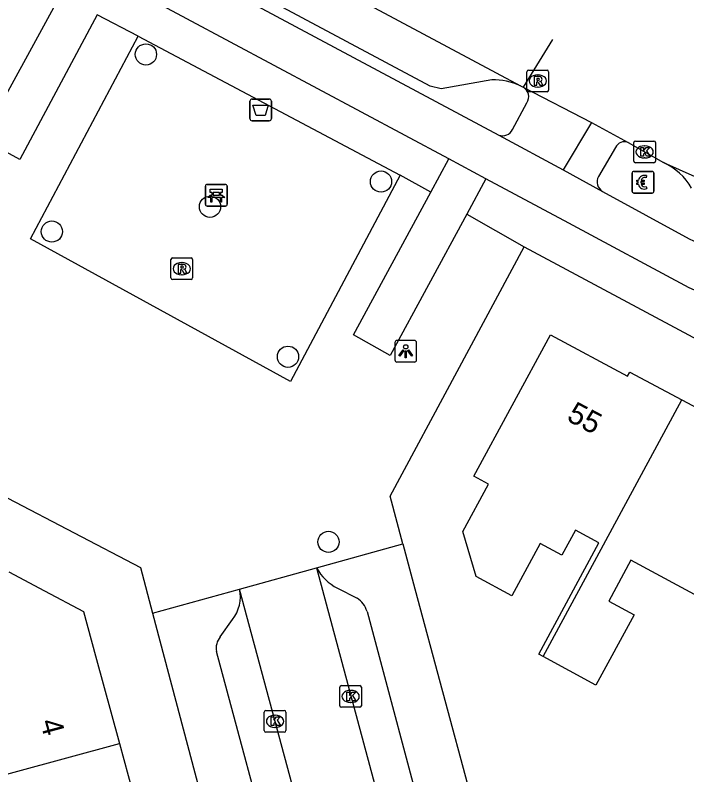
# Model space of a CAD drawing. Extents: x 159265 to 160143, y 383413 to 384319.
# Drawn here: x 159780.69 to 159811.65, y 383951.41 to 383986.45 of the extents above; entities that cross this region are included whole.
import ezdxf

# ---------------------------------------------------------------- set-up
doc = ezdxf.new("R2010")
doc.units = 0
for name, color, linetype in [('IMGEO_Afvalbak', 7, 'Continuous'), ('IMGEO_Bank', 7, 'Continuous'), ('IMGEO_Betaalautomaat', 7, 'Continuous'), ('IMGEO_Boom', 7, 'Continuous'), ('IMGEO_Fietspad_gesloten', 7, 'Continuous'), ('IMGEO_Kolk', 7, 'Continuous'), ('IMGEO_Lichtpunt', 7, 'Continuous'), ('IMGEO_Pand', 7, 'Continuous'), ('IMGEO_Pand_nummerreeks', 7, 'Continuous'), ('IMGEO_Parkeervlak_open', 7, 'Continuous'), ('IMGEO_Rijbaan_lokaal_gesloten', 7, 'Continuous'), ('IMGEO_Rijbaan_lokaal_open', 7, 'Continuous'), ('IMGEO_Rioolput', 7, 'Continuous'), ('IMGEO_Voetpad_open', 7, 'Continuous')]:
    doc.layers.add(name, color=color, linetype=linetype)

msp = doc.modelspace()

# ---------------------------------------------------------------- linework, layer by layer
at = {"layer": 'IMGEO_Afvalbak'}
for p, q in [((159791.508, 383981.681), (159791.508, 383982.481)), ((159791.508, 383982.481), (159791.508, 383981.681)), ((159791.608, 383982.581), (159792.398, 383982.581)), ((159792.398, 383982.581), (159791.608, 383982.581)), ((159792.498, 383982.481), (159792.498, 383981.681)), ((159792.498, 383981.681), (159792.498, 383982.481)), ((159792.398, 383981.581), (159791.608, 383981.581)), ((159791.608, 383981.581), (159792.398, 383981.581))]:
    msp.add_line(p, q, dxfattribs=at)
msp.add_lwpolyline([(159791.651, 383982.295), (159792.355, 383982.295), (159792.206, 383981.825), (159791.8, 383981.825), (159791.651, 383982.295)], dxfattribs=at)
for centre, start, end in [((159791.608, 383982.481), 90, 180), ((159791.608, 383982.481), 90, 180), ((159792.398, 383982.481), 0, 90), ((159792.398, 383982.481), 360, 90), ((159791.608, 383981.681), 180, 270), ((159791.608, 383981.681), 180, 270), ((159792.398, 383981.681), 270, 0), ((159792.398, 383981.681), 270, 0)]:
    msp.add_arc(centre, 0.1, start, end, dxfattribs=at)
at = {"layer": 'IMGEO_Bank'}
for p, q in [((159789.459, 383977.72), (159789.459, 383978.561)), ((159789.459, 383978.561), (159789.459, 383977.72)), ((159789.534, 383978.645), (159790.375, 383978.645)), ((159790.375, 383978.645), (159789.534, 383978.645)), ((159790.459, 383978.57), (159790.459, 383977.729)), ((159790.459, 383977.729), (159790.459, 383978.57)), ((159789.768, 383978.151), (159789.768, 383978.257)), ((159789.812, 383978.257), (159789.812, 383978.151)), ((159790.1, 383978.263), (159789.818, 383978.263)), ((159789.818, 383978.145), (159790.1, 383978.145)), ((159790.106, 383978.151), (159790.106, 383978.257)), ((159790.15, 383978.257), (159790.15, 383978.151)), ((159790.156, 383978.043), (159789.763, 383978.043)), ((159790.384, 383977.645), (159789.543, 383977.645)), ((159789.543, 383977.645), (159790.384, 383977.645))]:
    msp.add_line(p, q, dxfattribs=at)
for points in [[(159789.762, 383978.263), (159789.676, 383978.263), (159789.676, 383978.424), (159790.239, 383978.424), (159790.239, 383978.263), (159790.156, 383978.263)], [(159789.706, 383978.043), (159789.564, 383978.043), (159789.676, 383978.145), (159789.762, 383978.145)], [(159790.156, 383978.145), (159790.239, 383978.145), (159790.351, 383978.043), (159790.212, 383978.043)], [(159789.756, 383978.036), (159789.756, 383977.829), (159789.713, 383977.829), (159789.713, 383978.036)], [(159790.206, 383978.036), (159790.206, 383977.829), (159790.162, 383977.829), (159790.162, 383978.036)]]:
    msp.add_lwpolyline(points, dxfattribs=at)
for centre, radius, start, end in [((159789.537, 383978.567), 0.0779, 92.4484, 184.2845), ((159789.537, 383978.567), 0.0779, 92.4484, 184.2845), ((159790.381, 383978.567), 0.0779, 2.4484, 94.2845), ((159790.381, 383978.567), 0.0779, 2.4484, 94.2845), ((159789.761, 383978.256), 0.00671, 2.8957, 87.1043), ((159789.761, 383978.152), 0.00671, 272.8957, 357.1043), ((159789.818, 383978.256), 0.00671, 92.8957, 177.1043), ((159789.818, 383978.152), 0.00671, 182.8957, 267.1043), ((159790.1, 383978.256), 0.00671, 2.8957, 87.1043), ((159790.1, 383978.152), 0.00671, 272.8957, 357.1043), ((159790.157, 383978.256), 0.00671, 92.8957, 177.1043), ((159790.157, 383978.152), 0.00671, 182.8957, 267.1043), ((159789.706, 383978.036), 0.00671, 2.8957, 87.1043), ((159789.763, 383978.036), 0.00671, 92.8957, 177.1043), ((159790.155, 383978.036), 0.00671, 2.8957, 87.1043), ((159790.212, 383978.036), 0.00671, 92.8957, 177.1043), ((159790.381, 383977.723), 0.0779, 272.4484, 4.2845), ((159790.381, 383977.723), 0.0779, 272.4484, 4.2845), ((159789.537, 383977.723), 0.0779, 182.4484, 274.2845), ((159789.537, 383977.723), 0.0779, 182.4484, 274.2845)]:
    msp.add_arc(centre, radius, start, end, dxfattribs=at)
at = {"layer": 'IMGEO_Betaalautomaat'}
for p, q in [((159809.128, 383978.321), (159809.128, 383979.162)), ((159809.128, 383979.162), (159809.128, 383978.321)), ((159809.203, 383979.245), (159810.044, 383979.245)), ((159810.044, 383979.245), (159809.203, 383979.245)), ((159810.127, 383979.171), (159810.127, 383978.33)), ((159810.127, 383978.33), (159810.127, 383979.171)), ((159809.411, 383978.709), (159809.411, 383978.777)), ((159809.532, 383978.777), (159809.532, 383978.709)), ((159809.79, 383979.05), (159809.773, 383978.95)), ((159809.777, 383978.544), (159809.799, 383978.457)), ((159810.053, 383978.246), (159809.212, 383978.246)), ((159809.212, 383978.246), (159810.053, 383978.246))]:
    msp.add_line(p, q, dxfattribs=at)
for points in [[(159809.411, 383978.777), (159809.342, 383978.777), (159809.342, 383978.846), (159809.421, 383978.846)], [(159809.543, 383978.846), (159809.69, 383978.846), (159809.69, 383978.777), (159809.532, 383978.777)], [(159809.416, 383978.64), (159809.342, 383978.64), (159809.342, 383978.709), (159809.411, 383978.709)], [(159809.532, 383978.709), (159809.69, 383978.709), (159809.69, 383978.64), (159809.546, 383978.64)]]:
    msp.add_lwpolyline(points, dxfattribs=at)
for centre, radius, start, end in [((159809.206, 383979.168), 0.0779, 92.4484, 184.2845), ((159809.206, 383979.168), 0.0779, 92.4484, 184.2845), ((159810.05, 383979.168), 0.0779, 2.4484, 94.2845), ((159810.05, 383979.168), 0.0779, 2.4484, 94.2845), ((159809.704, 383978.77), 0.293, 73.014, 165.0139), ((159809.71, 383978.783), 0.179, 69.3236, 159.5683), ((159809.677, 383978.695), 0.267, 191.8096, 297.0389), ((159809.71, 383978.71), 0.179, 202.7625, 291.8693), ((159809.206, 383978.324), 0.0779, 182.4484, 274.2845), ((159809.206, 383978.324), 0.0779, 182.4484, 274.2845), ((159810.05, 383978.324), 0.0779, 272.4484, 4.2845), ((159810.05, 383978.324), 0.0779, 272.4484, 4.2845)]:
    msp.add_arc(centre, radius, start, end, dxfattribs=at)
at = {"layer": 'IMGEO_Boom'}
for centre in [(159786.717, 383984.639), (159797.553, 383978.775), (159789.669, 383977.613), (159782.381, 383976.468), (159793.264, 383970.693), (159795.132, 383962.153)]:
    msp.add_circle(centre, 0.489, dxfattribs=at)
at = {"layer": 'IMGEO_Fietspad_gesloten'}
for points in [[(159639.603, 384068.019), (159679.545, 384046.947), (159802.985, 383980.918)], [(159784.475, 383986.467), (159780.906, 383979.79), (159779.155, 383980.75), (159782.751, 383987.322)], [(159800.678, 383979.816), (159786.588, 383987.371)], [(159803.607, 383981.182), (159804.28, 383982.413)], [(159807.258, 383981.498), (159805.944, 383979.316)], [(159802.985, 383980.918), (159805.944, 383979.316)], [(159799.849, 383978.287), (159800.678, 383979.816)], [(159802.382, 383978.898), (159800.678, 383979.816)], [(159805.944, 383979.316), (159807.769, 383978.315)], [(159802.382, 383978.898), (159801.504, 383977.274)], [(159878.488, 383938.609), (159818.103, 383970.845), (159815.384, 383972.277), (159811.759, 383973.873), (159806.209, 383976.854), (159802.382, 383978.898)], [(159801.504, 383977.274), (159797.975, 383970.745), (159796.283, 383971.71), (159799.849, 383978.287)], [(159807.769, 383978.315), (159811.755, 383976.132), (159812.762, 383975.674), (159812.887, 383975.929), (159817.239, 383973.81), (159821.924, 383971.407), (159879.571, 383940.642)]]:
    msp.add_lwpolyline(points, dxfattribs=at)
for centre, radius, start, end in [((159803.858, 383982.688), 0.503, 326.8891, 60.9192), ((159803.16, 383981.37), 0.485, 248.8287, 337.1677)]:
    msp.add_arc(centre, radius, start, end, dxfattribs=at)
at = {"layer": 'IMGEO_Kolk'}
for p, q in [((159809.203, 383979.717), (159809.203, 383980.569)), ((159809.278, 383980.643), (159810.13, 383980.643)), ((159810.204, 383980.569), (159810.204, 383979.717)), ((159809.691, 383980.423), (159809.716, 383980.423)), ((159809.714, 383979.863), (159809.689, 383979.863)), ((159810.13, 383979.643), (159809.278, 383979.643)), ((159795.65, 383954.597), (159795.65, 383955.449)), ((159795.725, 383955.523), (159796.577, 383955.523)), ((159796.138, 383955.303), (159796.163, 383955.303)), ((159796.651, 383955.449), (159796.651, 383954.597)), ((159796.161, 383954.743), (159796.136, 383954.743)), ((159792.168, 383953.449), (159792.168, 383954.301)), ((159792.243, 383954.375), (159793.095, 383954.375)), ((159793.169, 383954.301), (159793.169, 383953.449)), ((159796.577, 383954.523), (159795.725, 383954.523)), ((159792.656, 383954.155), (159792.681, 383954.155)), ((159792.679, 383953.595), (159792.654, 383953.595)), ((159793.095, 383953.375), (159792.243, 383953.375))]:
    msp.add_line(p, q, dxfattribs=at)
for points in [[(159809.203, 383979.717), (159809.203, 383980.569)], [(159809.278, 383980.643), (159810.13, 383980.643)], [(159810.204, 383980.569), (159810.204, 383979.717)], [(159809.524, 383980.343), (159809.647, 383980.343), (159809.647, 383980.192), (159809.777, 383980.343), (159809.941, 383980.343), (159809.795, 383980.192), (159809.948, 383979.943), (159809.796, 383979.943), (159809.711, 383980.107), (159809.647, 383980.04), (159809.647, 383979.943), (159809.524, 383979.943), (159809.524, 383980.343)], [(159810.13, 383979.643), (159809.278, 383979.643)], [(159795.65, 383954.597), (159795.65, 383955.449)], [(159795.725, 383955.523), (159796.577, 383955.523)], [(159796.651, 383955.449), (159796.651, 383954.597)], [(159795.971, 383955.223), (159796.094, 383955.223), (159796.094, 383955.072), (159796.224, 383955.223), (159796.388, 383955.223), (159796.242, 383955.072), (159796.395, 383954.823), (159796.243, 383954.823), (159796.158, 383954.987), (159796.094, 383954.92), (159796.094, 383954.823), (159795.971, 383954.823), (159795.971, 383955.223)], [(159792.168, 383953.449), (159792.168, 383954.301)], [(159792.243, 383954.375), (159793.095, 383954.375)], [(159793.169, 383954.301), (159793.169, 383953.449)], [(159796.577, 383954.523), (159795.725, 383954.523)], [(159792.489, 383954.075), (159792.612, 383954.075), (159792.612, 383953.924), (159792.742, 383954.075), (159792.906, 383954.075), (159792.76, 383953.924), (159792.913, 383953.675), (159792.761, 383953.675), (159792.676, 383953.839), (159792.612, 383953.772), (159792.612, 383953.675), (159792.489, 383953.675), (159792.489, 383954.075)], [(159793.095, 383953.375), (159792.243, 383953.375)]]:
    msp.add_lwpolyline(points, dxfattribs=at)
for centre, start, end in [((159809.28, 383980.567), 91.552, 178.448), ((159809.28, 383980.567), 91.552, 178.448), ((159810.128, 383980.567), 1.552, 88.448), ((159810.128, 383980.567), 1.552, 88.448), ((159809.28, 383979.719), 181.552, 268.448), ((159809.28, 383979.719), 181.552, 268.448), ((159810.128, 383979.719), 271.552, 358.448), ((159810.128, 383979.719), 271.552, 358.448), ((159795.727, 383955.447), 91.552, 178.448), ((159795.727, 383955.447), 91.552, 178.448), ((159796.575, 383955.447), 1.552, 88.448), ((159796.575, 383955.447), 1.552, 88.448), ((159795.727, 383954.599), 181.552, 268.448), ((159795.727, 383954.599), 181.552, 268.448), ((159796.575, 383954.599), 271.552, 358.448), ((159796.575, 383954.599), 271.552, 358.448), ((159792.245, 383954.299), 91.552, 178.448), ((159792.245, 383954.299), 91.552, 178.448), ((159793.093, 383954.299), 1.552, 88.448), ((159793.093, 383954.299), 1.552, 88.448), ((159792.245, 383953.451), 181.552, 268.448), ((159792.245, 383953.451), 181.552, 268.448), ((159793.093, 383953.451), 271.552, 358.448), ((159793.093, 383953.451), 271.552, 358.448)]:
    msp.add_arc(centre, 0.0765, start, end, dxfattribs=at)
for centre, major_axis, ratio, start_param, end_param in [((159809.69, 383980.143), (-0.387, 0.002), 0.722429, 4.712389, 7.853982), ((159809.715, 383980.143), (-0.39, 0.002), 0.717154, 1.570796, 4.712389), ((159796.137, 383955.023), (-0.387, 0.002), 0.722429, 4.712389, 7.853982), ((159796.162, 383955.023), (-0.39, 0.002), 0.717154, 1.570796, 4.712389), ((159792.655, 383953.875), (-0.387, 0.002), 0.722429, 4.712389, 7.853982), ((159792.68, 383953.875), (-0.39, 0.002), 0.717154, 1.570796, 4.712389)]:
    msp.add_ellipse(centre, major_axis=major_axis, ratio=ratio, start_param=start_param, end_param=end_param, dxfattribs=at)
at = {"layer": 'IMGEO_Lichtpunt'}
for p, q in [((159799.097, 383971.447), (159798.289, 383971.447)), ((159799.097, 383971.447), (159798.289, 383971.447)), ((159798.195, 383971.352), (159798.195, 383970.545)), ((159798.195, 383971.352), (159798.195, 383970.545)), ((159799.191, 383970.545), (159799.191, 383971.352)), ((159799.191, 383970.545), (159799.191, 383971.352)), ((159798.289, 383970.451), (159799.097, 383970.451)), ((159798.289, 383970.451), (159799.097, 383970.451))]:
    msp.add_line(p, q, dxfattribs=at)
for points in [[(159798.569, 383971.016), (159798.608, 383970.988), (159798.42, 383970.726), (159798.382, 383970.753), (159798.569, 383971.016)], [(159798.671, 383970.968), (159798.718, 383970.968), (159798.718, 383970.646), (159798.671, 383970.646), (159798.671, 383970.968)], [(159798.781, 383970.988), (159798.819, 383971.015), (159799.006, 383970.753), (159798.967, 383970.725), (159798.781, 383970.988)]]:
    msp.add_lwpolyline(points, dxfattribs=at)
msp.add_circle((159798.694, 383971.15), 0.0994, dxfattribs=at)
for centre, start, end in [((159798.289, 383971.352), 90, 180), ((159798.289, 383971.352), 90, 180), ((159799.097, 383971.352), 0, 90), ((159799.097, 383971.352), 0, 90), ((159798.289, 383970.545), 180, 270), ((159798.289, 383970.545), 180, 270), ((159799.097, 383970.545), 270, 0), ((159799.097, 383970.545), 270, 360)]:
    msp.add_arc(centre, 0.0946, start, end, dxfattribs=at)
at = {"layer": 'IMGEO_Pand'}
for points in [[(159805.02, 383956.863), (159804.82, 383956.971), (159807.6, 383962.113), (159806.515, 383962.7), (159805.89, 383961.544), (159804.892, 383962.082), (159803.584, 383959.665), (159801.94, 383960.555), (159801.321, 383962.63), (159802.503, 383964.816), (159801.836, 383965.177), (159805.36, 383971.697), (159808.917, 383969.794), (159809.021, 383969.988), (159811.423, 383968.704)], [(159811.423, 383968.704), (159813.812, 383967.428), (159813.708, 383967.233), (159817.271, 383965.319), (159814.887, 383960.909), (159813.743, 383958.792), (159809.074, 383961.315), (159808.051, 383959.422), (159809.219, 383958.79), (159807.462, 383955.543), (159805.02, 383956.863)], [(159805.02, 383956.863), (159811.423, 383968.704)], [(159780.397, 383960.772), (159782.041, 383959.896), (159783.841, 383958.937), (159784.395, 383956.892), (159785.492, 383952.847)], [(159778.206, 383950.875), (159785.492, 383952.847)], [(159785.492, 383952.847), (159786.89, 383947.688)]]:
    msp.add_lwpolyline(points, dxfattribs=at)
at = {"layer": 'IMGEO_Parkeervlak_open'}
msp.add_lwpolyline([(159802.664, 383983.467), (159800.328, 383983.06), (159799.823, 383983.174), (159784.17, 383991.55)], dxfattribs=at)
for centre, radius, start, end in [((159802.744, 383980.552), 2.916, 64.775, 91.5743), ((159809.372, 383977.039), 2.877, 29.666, 65.3052)]:
    msp.add_arc(centre, radius, start, end, dxfattribs=at)
at = {"layer": 'IMGEO_Rijbaan_lokaal_gesloten'}
for points in [[(159650.703, 384065.122), (159680.867, 384049.101), (159783.569, 383994.131), (159803.987, 383983.19)], [(159805.451, 383985.323), (159805.451, 383985.323), (159804.103, 383983.128)], [(159803.987, 383983.19), (159804.103, 383983.128)], [(159804.103, 383983.128), (159807.258, 383981.498)], [(159807.258, 383981.498), (159808.939, 383980.578)], [(159808.939, 383980.578), (159810.574, 383979.653)], [(159810.574, 383979.653), (159814.9, 383977.723), (159818.616, 383975.911), (159827.568, 383971.273), (159889.226, 383938.344)]]:
    msp.add_lwpolyline(points, dxfattribs=at)
at = {"layer": 'IMGEO_Rijbaan_lokaal_open'}
for points in [[(159791.028, 383959.973), (159794.586, 383960.962)], [(159794.586, 383960.962), (159806.295, 383917.265)], [(159802.78, 383916.318), (159791.028, 383959.973)]]:
    msp.add_lwpolyline(points, dxfattribs=at)
at = {"layer": 'IMGEO_Rioolput'}
for p, q in [((159804.279, 383982.99), (159804.279, 383983.842)), ((159804.354, 383983.916), (159805.206, 383983.916)), ((159804.767, 383983.696), (159804.792, 383983.696)), ((159805.28, 383983.842), (159805.28, 383982.99)), ((159804.79, 383983.136), (159804.765, 383983.136)), ((159805.206, 383982.916), (159804.354, 383982.916)), ((159787.87, 383974.328), (159787.87, 383975.18)), ((159787.945, 383975.254), (159788.797, 383975.254)), ((159788.358, 383975.034), (159788.383, 383975.034)), ((159788.871, 383975.18), (159788.871, 383974.328)), ((159788.797, 383974.254), (159787.945, 383974.254)), ((159788.381, 383974.474), (159788.356, 383974.474))]:
    msp.add_line(p, q, dxfattribs=at)
for points in [[(159804.279, 383982.99), (159804.279, 383983.842)], [(159804.354, 383983.916), (159805.206, 383983.916)], [(159805.28, 383983.842), (159805.28, 383982.99)], [(159804.868, 383983.614), (159804.616, 383983.616), (159804.616, 383983.216)], [(159804.616, 383983.216), (159804.74, 383983.216), (159804.74, 383983.378), (159804.751, 383983.378)], [(159804.794, 383983.535), (159804.74, 383983.535), (159804.74, 383983.454)], [(159804.74, 383983.454), (159804.792, 383983.454)], [(159804.798, 383983.349), (159804.869, 383983.216), (159805.009, 383983.216), (159804.944, 383983.342)], [(159805.206, 383982.916), (159804.354, 383982.916)], [(159787.87, 383974.328), (159787.87, 383975.18)], [(159787.945, 383975.254), (159788.797, 383975.254)], [(159788.459, 383974.952), (159788.207, 383974.954), (159788.207, 383974.554)], [(159788.871, 383975.18), (159788.871, 383974.328)], [(159788.207, 383974.554), (159788.331, 383974.554), (159788.331, 383974.716), (159788.342, 383974.716)], [(159788.385, 383974.873), (159788.331, 383974.873), (159788.331, 383974.792)], [(159788.331, 383974.792), (159788.383, 383974.792)], [(159788.389, 383974.687), (159788.46, 383974.554), (159788.6, 383974.554), (159788.535, 383974.68)], [(159788.797, 383974.254), (159787.945, 383974.254)]]:
    msp.add_lwpolyline(points, dxfattribs=at)
for centre, radius, start, end in [((159804.356, 383983.84), 0.0765, 91.552, 178.448), ((159804.356, 383983.84), 0.0765, 91.552, 178.448), ((159805.204, 383983.84), 0.0765, 1.552, 88.448), ((159805.204, 383983.84), 0.0765, 1.552, 88.448), ((159804.75, 383983.325), 0.0533, 26.0293, 88.6989), ((159804.776, 383983.643), 0.19, 274.7715, 282.9687), ((159804.8, 383983.439), 0.0964, 77.0061, 93.1865), ((159804.814, 383983.496), 0.0378, 276.6634, 79.6772), ((159804.867, 383983.504), 0.109, 350.3612, 89.416), ((159804.865, 383983.504), 0.112, 277.5842, 350.9817), ((159804.849, 383983.289), 0.108, 29.5134, 73.7905), ((159804.356, 383982.992), 0.0765, 181.552, 268.448), ((159804.356, 383982.992), 0.0765, 181.552, 268.448), ((159805.204, 383982.992), 0.0765, 271.552, 358.448), ((159805.204, 383982.992), 0.0765, 271.552, 358.448), ((159787.947, 383975.178), 0.0765, 91.552, 178.448), ((159787.947, 383975.178), 0.0765, 91.552, 178.448), ((159788.458, 383974.842), 0.109, 350.3612, 89.416), ((159788.795, 383975.178), 0.0765, 1.552, 88.448), ((159788.795, 383975.178), 0.0765, 1.552, 88.448), ((159788.341, 383974.663), 0.0533, 26.0293, 88.6989), ((159788.367, 383974.981), 0.19, 274.7715, 282.9687), ((159788.391, 383974.777), 0.0964, 77.0061, 93.1865), ((159788.405, 383974.834), 0.0378, 276.6634, 79.6772), ((159788.456, 383974.842), 0.112, 277.5842, 350.9817), ((159788.44, 383974.627), 0.108, 29.5134, 73.7905), ((159787.947, 383974.33), 0.0765, 181.552, 268.448), ((159787.947, 383974.33), 0.0765, 181.552, 268.448), ((159788.795, 383974.33), 0.0765, 271.552, 358.448), ((159788.795, 383974.33), 0.0765, 271.552, 358.448)]:
    msp.add_arc(centre, radius, start, end, dxfattribs=at)
for centre, major_axis, ratio, start_param, end_param in [((159804.766, 383983.416), (-0.387, 0.002), 0.722429, 4.712389, 7.853982), ((159804.791, 383983.416), (-0.39, 0.002), 0.717154, 1.570796, 4.712389), ((159788.357, 383974.754), (-0.387, 0.002), 0.722429, 4.712389, 7.853982), ((159788.382, 383974.754), (-0.39, 0.002), 0.717154, 1.570796, 4.712389)]:
    msp.add_ellipse(centre, major_axis=major_axis, ratio=ratio, start_param=start_param, end_param=end_param, dxfattribs=at)
at = {"layer": 'IMGEO_Voetpad_open'}
for points in [[(159786.364, 383985.485), (159784.475, 383986.467)], [(159798.435, 383979.068), (159793.382, 383969.546), (159781.4, 383976.131), (159786.364, 383985.485)], [(159786.364, 383985.485), (159798.435, 383979.068)], [(159808.367, 383980.352), (159807.576, 383979.015)], [(159799.849, 383978.287), (159798.435, 383979.068)], [(159801.504, 383977.274), (159804.154, 383975.767)], [(159798.558, 383962.066), (159797.97, 383964.257), (159804.154, 383975.767)], [(159804.154, 383975.767), (159819.73, 383967.413)], [(159773.286, 383964.712), (159777.272, 383965.773), (159786.462, 383960.973), (159787.021, 383958.859)], [(159794.586, 383960.962), (159798.558, 383962.066)], [(159798.558, 383962.066), (159799.116, 383959.984), (159802.94, 383945.774), (159804.339, 383940.598)], [(159787.021, 383958.859), (159791.028, 383959.973)], [(159795.549, 383960.02), (159796.449, 383959.55)], [(159787.021, 383958.859), (159789.503, 383949.473), (159792.82, 383937.184)], [(159796.908, 383958.948), (159799.755, 383948.271)], [(159790.146, 383957.774), (159790.702, 383958.57)], [(159792.815, 383946.509), (159789.963, 383957.09)]]:
    msp.add_lwpolyline(points, dxfattribs=at)
for centre, radius, start, end in [((159808.775, 383980.156), 0.453, 68.8176, 154.3008), ((159808.049, 383978.769), 0.533, 152.5123, 238.3163), ((159796.481, 383961.936), 2.131, 207.205, 244.0581), ((159789.427, 383959.606), 1.643, 320.9167, 12.9212), ((159795.895, 383958.652), 1.055, 16.3083, 58.3397), ((159790.792, 383957.235), 0.841, 140.1397, 189.9037)]:
    msp.add_arc(centre, radius, start, end, dxfattribs=at)

# ---------------------------------------------------------------- texts
at = {"layer": 'IMGEO_Pand_nummerreeks'}
for s, rotation, p in [('55', 332.1256, (159806.06, 383967.779)), ('4', 285.1259, (159781.832, 383953.859))]:
    msp.add_text(s, height=1, rotation=rotation, dxfattribs=at).set_placement(p)

doc.saveas('drawing.dxf')
